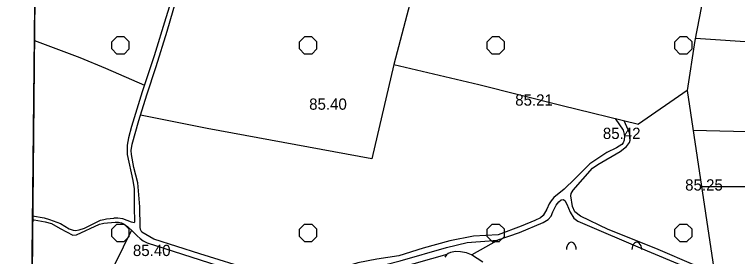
# Model space of a CAD drawing. Extents: x 417995 to 421451, y 4454518 to 4458015.
# Drawn here: x 419153.2 to 419538.5, y 4457278.9 to 4457408 of the extents above; entities that cross this region are included whole.
import ezdxf

# ---------------------------------------------------------------- set-up
doc = ezdxf.new("R2010")
doc.units = 0
for name, color, linetype in [('PAFTALAMA', 7, 'Continuous'), ('PL_KA_TARIM_ALANI', 7, 'Continuous'), ('S_Meyvalik', 7, 'Continuous'), ('Sinir_itirazli_Mulkiyet', 7, 'Continuous'), ('TR_TARIMALANI', 7, 'Continuous'), ('Y_Kot_Noktasi', 7, 'Continuous'), ('Y_Lejant', 7, 'Continuous'), ('Y_Yol_Kotu', 7, 'Continuous'), ('Yol_Toprak_Duz', 7, 'Continuous'), ('Yol_Toprak_Kesik', 7, 'Continuous')]:
    doc.layers.add(name, color=color, linetype=linetype)

msp = doc.modelspace()

# ---------------------------------------------------------------- linework, layer by layer
at = {"layer": 'PAFTALAMA'}
msp.add_line((419168.18, 4457798.01), (419138.44, 4455021.89), dxfattribs=at)
at = {"layer": 'PL_KA_TARIM_ALANI'}
msp.add_line((419168.18, 4457798.01), (419159.16, 4456956.55), dxfattribs=at)
at = {"layer": 'S_Meyvalik'}
for centre in [(419449.92, 4457282.56), (419484.82, 4457282.56)]:
    msp.add_ellipse(centre, major_axis=(0, 3.96), ratio=0.663658, start_param=4.712389, end_param=7.853982, dxfattribs=at)
at = {"layer": 'Sinir_itirazli_Mulkiyet'}
for points in [[(419523.71, 4457440.63), (419520.36, 4457418.09), (419515.82, 4457394), (419511.65, 4457367.37), (419485.67, 4457349.45)], [(419369.91, 4457436.71), (419355.4, 4457381.31), (419343.61, 4457330.93), (419255.91, 4457347.08), (419220.38, 4457354.26)], [(419163.85, 4457394.06), (419188.07, 4457384.97), (419201.67, 4457379.37)], [(419730.24, 4457383.62), (419661.89, 4457385.44), (419516.02, 4457395.06)], [(419201.67, 4457379.37), (419201.67, 4457379.37)], [(419201.67, 4457379.37), (419201.67, 4457379.37)], [(419201.67, 4457379.37), (419222.49, 4457370.33)], [(419355.4, 4457381.31), (419400.59, 4457370.57), (419444.97, 4457359.41), (419485.67, 4457349.45)], [(419511.65, 4457367.37), (419517.01, 4457331.6), (419525.81, 4457272.26)], [(419733.14, 4457341.46), (419726.64, 4457341.19), (419643.36, 4457342.8), (419514.84, 4457346.07)], [(419732.83, 4457312.66), (419712.28, 4457311.96), (419676.22, 4457312.92), (419610.18, 4457314.89), (419576.65, 4457315.6), (419550.96, 4457316.09), (419519.31, 4457316.1)], [(419200.78, 4457296.43), (419200.78, 4457296.43)], [(419215.46, 4457293), (419202.17, 4457265.78), (419200.42, 4457262.04)], [(419411.51, 4457288.01), (419396.82, 4457279.76)], [(419383.62, 4457279.99), (419357.85, 4457272.75)]]:
    msp.add_lwpolyline(points, dxfattribs=at)
at = {"layer": 'TR_TARIMALANI'}
for p, q in [((419205.01, 4457393.4), (419207.71, 4457396.11)), ((419207.75, 4457396.14), (419211.58, 4457396.14)), ((419214.26, 4457393.4), (419211.55, 4457396.11)), ((419305.01, 4457393.4), (419307.71, 4457396.11)), ((419307.75, 4457396.14), (419311.58, 4457396.14)), ((419314.26, 4457393.4), (419311.55, 4457396.11)), ((419405, 4457393.4), (419407.71, 4457396.11)), ((419407.75, 4457396.14), (419411.58, 4457396.14)), ((419414.25, 4457393.4), (419411.55, 4457396.11)), ((419505, 4457393.4), (419507.71, 4457396.11)), ((419507.75, 4457396.14), (419511.58, 4457396.14)), ((419514.25, 4457393.4), (419511.54, 4457396.11)), ((419205.04, 4457389.6), (419205.04, 4457393.43)), ((419214.29, 4457389.6), (419214.29, 4457393.43)), ((419305.04, 4457389.6), (419305.04, 4457393.43)), ((419314.29, 4457389.6), (419314.29, 4457393.43)), ((419405.04, 4457389.6), (419405.04, 4457393.43)), ((419414.29, 4457389.6), (419414.29, 4457393.43)), ((419505.04, 4457389.6), (419505.04, 4457393.43)), ((419514.29, 4457389.6), (419514.29, 4457393.43)), ((419207.72, 4457386.86), (419205.01, 4457389.57)), ((419207.75, 4457386.89), (419211.58, 4457386.89)), ((419211.55, 4457386.86), (419214.25, 4457389.57)), ((419307.72, 4457386.86), (419305.01, 4457389.57)), ((419307.75, 4457386.89), (419311.58, 4457386.89)), ((419311.55, 4457386.86), (419314.25, 4457389.57)), ((419407.71, 4457386.86), (419405.01, 4457389.57)), ((419407.75, 4457386.89), (419411.58, 4457386.89)), ((419411.54, 4457386.86), (419414.25, 4457389.57)), ((419507.71, 4457386.86), (419505, 4457389.57)), ((419507.75, 4457386.89), (419511.58, 4457386.89)), ((419511.54, 4457386.86), (419514.25, 4457389.57)), ((419205.01, 4457293.4), (419207.71, 4457296.11)), ((419205.04, 4457289.6), (419205.04, 4457293.43)), ((419207.75, 4457296.14), (419211.58, 4457296.14)), ((419214.26, 4457293.4), (419211.55, 4457296.11)), ((419214.29, 4457289.6), (419214.29, 4457293.43)), ((419305.01, 4457293.4), (419307.71, 4457296.11)), ((419305.04, 4457289.6), (419305.04, 4457293.43)), ((419307.75, 4457296.14), (419311.58, 4457296.14)), ((419314.26, 4457293.4), (419311.55, 4457296.11)), ((419314.29, 4457289.6), (419314.29, 4457293.43)), ((419405, 4457293.4), (419407.71, 4457296.11)), ((419405.04, 4457289.6), (419405.04, 4457293.43)), ((419407.75, 4457296.14), (419411.58, 4457296.14)), ((419414.25, 4457293.4), (419411.55, 4457296.11)), ((419414.29, 4457289.6), (419414.29, 4457293.43)), ((419505, 4457293.4), (419507.71, 4457296.11)), ((419505.04, 4457289.6), (419505.04, 4457293.43)), ((419507.75, 4457296.14), (419511.58, 4457296.14)), ((419514.25, 4457293.4), (419511.54, 4457296.11)), ((419514.29, 4457289.6), (419514.29, 4457293.43)), ((419207.72, 4457286.86), (419205.01, 4457289.57)), ((419211.55, 4457286.86), (419214.25, 4457289.57)), ((419307.72, 4457286.86), (419305.01, 4457289.57)), ((419311.55, 4457286.86), (419314.25, 4457289.57)), ((419407.71, 4457286.86), (419405.01, 4457289.57)), ((419411.54, 4457286.86), (419414.25, 4457289.57)), ((419507.71, 4457286.86), (419505, 4457289.57)), ((419511.54, 4457286.86), (419514.25, 4457289.57)), ((419207.75, 4457286.89), (419211.58, 4457286.89)), ((419307.75, 4457286.89), (419311.58, 4457286.89)), ((419407.75, 4457286.89), (419411.58, 4457286.89)), ((419507.75, 4457286.89), (419511.58, 4457286.89))]:
    msp.add_line(p, q, dxfattribs=at)
at = {"layer": 'Y_Lejant'}
msp.add_lwpolyline([(419168.18, 4457798.01), (421295.36, 4457775.52), (421266.41, 4454999.4), (419138.44, 4455021.89)], close=True, dxfattribs=at)
at = {"layer": 'Yol_Toprak_Duz'}
for points in [[(419215.32, 4457335.5), (419215.82, 4457338.85), (419219.49, 4457351.33), (419223.66, 4457365.06), (419228.68, 4457380.29), (419234.52, 4457399.07), (419240.53, 4457420.01), (419243.82, 4457428.43), (419247.93, 4457435.35)], [(419473.33, 4457352.47), (419477.56, 4457346.19), (419478.14, 4457344.16), (419478.21, 4457342.7), (419478.09, 4457341.48)], [(419449.78, 4457312.53), (419450.82, 4457314.27), (419461.16, 4457325.93), (419464.08, 4457328), (419476.02, 4457334.88), (419479.4, 4457337.53), (419480.93, 4457339.67), (419481.27, 4457340.98)], [(419213.22, 4457335.61), (419213.25, 4457333.2), (419216.32, 4457319.42), (419217.05, 4457315.01), (419217.01, 4457305.29), (419217.18, 4457297.14), (419217, 4457296.92)], [(419358.68, 4457276.54), (419383.4, 4457283.77), (419394.35, 4457286.37), (419406.1, 4457287.18), (419410.47, 4457287.65), (419422.27, 4457291.76), (419434.84, 4457297.05), (419437.54, 4457298.68), (419439.09, 4457300.35), (419440.06, 4457302.62), (419441.87, 4457306.2), (419443.22, 4457308.07), (419444.43, 4457309.07), (419445.62, 4457309.22), (419446.53, 4457308.79), (419447.51, 4457306.86), (419449.32, 4457302.46), (419451.3, 4457299.35), (419453.45, 4457297.69), (419490.4, 4457281.91), (419508.67, 4457274.21)], [(419162.83, 4457298.51), (419163.71, 4457298.38), (419169.61, 4457297.41), (419172.96, 4457296.4), (419177.61, 4457293.87), (419184.26, 4457290.29), (419186.29, 4457290.44), (419198.49, 4457296.07), (419200.06, 4457296.54), (419200.79, 4457296.61)], [(419200.79, 4457296.61), (419206.77, 4457297.17)], [(419206.77, 4457297.17), (419208.65, 4457297.12), (419210.13, 4457296.87), (419211.69, 4457296.07), (419213.55, 4457294.65), (419216.06, 4457292.48), (419218.55, 4457289.97), (419220.17, 4457288.52), (419221.82, 4457287.31), (419223.91, 4457286.1), (419261.53, 4457274.08), (419282.28, 4457267.27), (419294.11, 4457265.5), (419311.65, 4457265.56), (419319.47, 4457266.49), (419330.48, 4457270.23), (419337.78, 4457272.75), (419341.86, 4457273.48), (419350.99, 4457274.59), (419358.68, 4457276.54)], [(419200.79, 4457296.61), (419200.79, 4457296.61)]]:
    msp.add_lwpolyline(points, dxfattribs=at)
at = {"layer": 'Yol_Toprak_Kesik'}
for points in [[(419245.8, 4457436.97), (419241.24, 4457429.27), (419240.43, 4457427.32), (419233.91, 4457406.2), (419227.69, 4457385.85), (419221.28, 4457366.71), (419215.54, 4457348.15), (419213.93, 4457342.13), (419213.19, 4457338.22), (419213.22, 4457335.61)], [(419481.27, 4457340.98), (419481.33, 4457341.22), (419481.31, 4457342.8), (419481, 4457344.9), (419478.13, 4457351.3)], [(419478.09, 4457341.48), (419478.03, 4457340.87), (419477.55, 4457339.48), (419476.81, 4457338.54), (419473.97, 4457336.87), (419468.92, 4457334.41), (419459.72, 4457328.33), (419451.81, 4457320.29), (419446.17, 4457314.82), (419440.57, 4457310.34), (419439.21, 4457308.65), (419438.1, 4457307.02), (419436.83, 4457304.08), (419434.85, 4457300.78), (419433.41, 4457299.54), (419430.45, 4457298.03), (419423.24, 4457295.06), (419410.87, 4457290.46), (419397.73, 4457289.73), (419385.16, 4457287.2), (419370.9, 4457283.31), (419357.98, 4457279.27)], [(419357.98, 4457279.27), (419346.3, 4457277.46), (419336.22, 4457275.54), (419324.82, 4457271.91), (419318.82, 4457269.97), (419314.28, 4457269.06), (419304.63, 4457268.64), (419294.62, 4457268.66), (419291.1, 4457269.02), (419280.48, 4457271.49), (419251.94, 4457280.36), (419227.44, 4457288.17), (419221.06, 4457291.92), (419220.34, 4457293.33), (419220.21, 4457294.45), (419219.91, 4457305.45), (419218.97, 4457318.18), (419216.82, 4457326.42), (419215.46, 4457333.2), (419215.3, 4457335.41), (419215.32, 4457335.5)], [(419528.36, 4457235.02), (419528.53, 4457238.7), (419527.92, 4457245.22), (419523.51, 4457261.87), (419518.16, 4457272.71), (419517.45, 4457273.53), (419516.46, 4457273.97), (419494.89, 4457283.17), (419469.59, 4457293.32), (419454.85, 4457300.33), (419451.87, 4457302.75), (419450.54, 4457305.53), (419449.58, 4457311.22), (419449.78, 4457312.53)], [(419162.85, 4457300.56), (419168.92, 4457299.48), (419171.77, 4457298.7), (419177.68, 4457296.48), (419182.28, 4457293.71), (419184.52, 4457292.88), (419185.75, 4457292.73), (419187.63, 4457293.03), (419190.56, 4457294.01), (419199.11, 4457298.31), (419200.81, 4457298.63)], [(419200.81, 4457298.64), (419202.28, 4457298.91), (419206.12, 4457299.32)], [(419200.81, 4457298.63), (419200.81, 4457298.64)], [(419217, 4457296.92), (419216.88, 4457296.89), (419215.49, 4457297.2), (419210.92, 4457298.98), (419208.24, 4457299.35), (419206.12, 4457299.32)], [(419402.82, 4457275.86), (419396.72, 4457279.82), (419394, 4457280.93), (419390.9, 4457281.42), (419388.23, 4457281.48), (419385.52, 4457281), (419384.26, 4457280.5), (419383.37, 4457279.79), (419382.47, 4457278.5)]]:
    msp.add_lwpolyline(points, dxfattribs=at)

# ---------------------------------------------------------------- texts
at = {"layer": 'Y_Kot_Noktasi'}
for s, p in [('85.40', (419310.21, 4457357.14)), ('85.21', (419420.01, 4457359.33)), ('85.25', (419510.58, 4457314.05)), ('85.40', (419216.29, 4457279.13))]:
    msp.add_text(s, height=6, rotation=0.0374, dxfattribs=at).set_placement(p)
at = {"layer": 'Y_Yol_Kotu'}
msp.add_text('85.42', height=6, rotation=0.0374, dxfattribs=at).set_placement((419466.72, 4457341.56))

doc.saveas('drawing.dxf')
